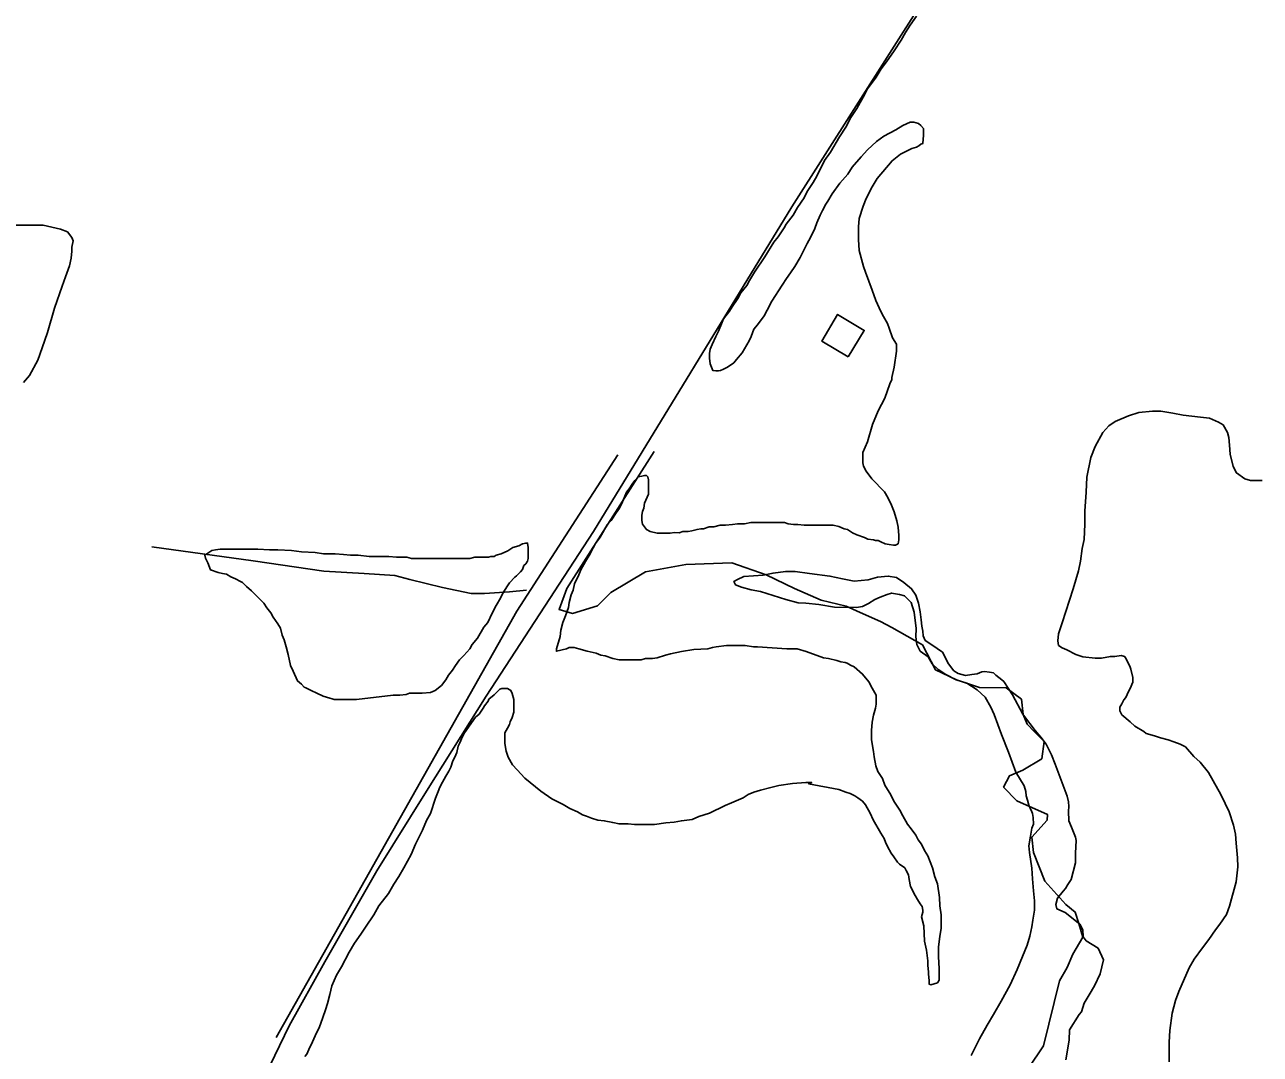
# Model space of a CAD drawing. Extents: x 3271442 to 3309282, y 752266 to 777610.
# Drawn here: x 3303830 to 3305424, y 764780 to 766109 of the extents above; entities that cross this region are included whole.
import ezdxf

# ---------------------------------------------------------------- set-up
doc = ezdxf.new("R2010")
doc.units = 0
for name, color, linetype in [('V-BLDG-OTLN', 7, 'Continuous'), ('V-ROAD-CNTR', 7, 'Continuous'), ('V-SITE-VEGE', 7, 'Continuous'), ('V-TOPO-SHOR', 7, 'Continuous')]:
    doc.layers.add(name, color=color, linetype=linetype)

msp = doc.modelspace()

# ---------------------------------------------------------------- linework, layer by layer
at = {"layer": 'V-BLDG-OTLN'}
msp.add_lwpolyline([(3304892.1, 765680.4), (3304912.6, 765714.7), (3304878.3, 765735.2), (3304857.8, 765700.9)], close=True, dxfattribs=at)
at = {"layer": 'V-ROAD-CNTR'}
msp.add_lwpolyline([(3303815.2, 763980.1), (3303821.9, 763983.9), (3303837.4, 764035.9), (3303897.6, 764174.9), (3303984.7, 764377.7), (3304075.8, 764595.5), (3304128, 764728.1), (3304170.7, 764817.2), (3304216.9, 764899.8), (3304284, 765017.2), (3304348.2, 765120.2), (3304424.9, 765242.7), (3304563.5, 765455.2), (3304819.2, 765874.3), (3305028.3, 766202.7)], dxfattribs=at)
at = {"layer": 'V-SITE-VEGE'}
for points in [[(3304951.2, 766075.3), (3304960.3, 766089.4), (3304966.1, 766099.3), (3304971.9, 766108.5), (3304980.2, 766120)], [(3304914.4, 765789.6), (3304911.9, 765797.1), (3304906.2, 765817.8), (3304905.3, 765831.9), (3304905.4, 765848.5), (3304906.2, 765859.2), (3304911.2, 765875), (3304915.3, 765884.9), (3304922.8, 765899.8), (3304929.4, 765910.6), (3304948.5, 765933.7), (3304959.3, 765942), (3304974.2, 765949.4), (3304980, 765951.1), (3304983.3, 765952.7), (3304985.8, 765955.2), (3304988.3, 765956), (3304989.1, 765966.8), (3304989.1, 765975.1), (3304985.8, 765979.2), (3304982.5, 765981.7), (3304976.7, 765983.4), (3304971.8, 765983.4), (3304962.6, 765979.3), (3304953.5, 765973.5), (3304937.8, 765965.2), (3304928.7, 765958.6), (3304917.1, 765947.8), (3304908.8, 765938.7), (3304897.2, 765925.5), (3304891.4, 765916.4), (3304881.4, 765904.8), (3304871.4, 765890.7), (3304865.6, 765881.6), (3304863.2, 765877.5), (3304859, 765869.2), (3304855.7, 765863.4), (3304851.5, 765853.5), (3304849, 765846), (3304843.2, 765834.4), (3304839.1, 765827), (3304829.9, 765808.8), (3304823.3, 765797.2), (3304817.5, 765788.9), (3304812.5, 765781.5), (3304806.7, 765773.2), (3304793.5, 765752.5), (3304787.6, 765740.9), (3304783.5, 765733.5), (3304775.2, 765721.9), (3304770.2, 765716.1), (3304766.9, 765707), (3304764.4, 765701.2), (3304755.3, 765685.5), (3304747.8, 765677.2), (3304744.5, 765673), (3304736.2, 765667.3), (3304731.2, 765664.8), (3304727.1, 765663.1), (3304724.6, 765662.3), (3304721.3, 765662.3), (3304717.2, 765663.1), (3304713.9, 765671.4), (3304713, 765678.9), (3304713, 765684.7), (3304713.9, 765690.5), (3304716.4, 765696.3), (3304721.3, 765707), (3304724.7, 765713.7), (3304729.6, 765725.2), (3304731.3, 765729.4), (3304738.8, 765739.3), (3304742.1, 765745.1), (3304749.6, 765755.9), (3304753.7, 765763.3), (3304761.2, 765772.4), (3304764.5, 765779), (3304771.1, 765789.8), (3304784.4, 765809.7), (3304796, 765828.7), (3304801.8, 765835.3), (3304809.3, 765846.9), (3304811.8, 765851.9), (3304820.9, 765863.5), (3304826.7, 765873.4), (3304835, 765885.8), (3304839.2, 765894.1), (3304846.6, 765905.7), (3304851.6, 765913.9), (3304861.6, 765933.8), (3304869, 765944.6), (3304880.6, 765964.4), (3304888.9, 765976.9), (3304895.6, 765989.3), (3304903, 766000.9), (3304911.3, 766015.8), (3304917.1, 766026.5), (3304927.9, 766041.4), (3304934.6, 766052.2), (3304941.2, 766061.3), (3304951.2, 766075.3)], [(3303817, 765850.3), (3303853.4, 765850.3), (3303875.8, 765845.3), (3303884.9, 765842)], [(3303884.9, 765842), (3303890.6, 765834.5), (3303892.3, 765830.4), (3303890.6, 765822.1), (3303890.6, 765817.1), (3303889.8, 765808), (3303887.3, 765798.1), (3303882.3, 765784), (3303878.2, 765771.6), (3303868.2, 765743.4), (3303859.1, 765712), (3303852.4, 765692.1), (3303846.6, 765676.4), (3303835.8, 765656.5), (3303828.3, 765647.4)], [(3304547.1, 765405.7), (3304552.9, 765416.5), (3304557.9, 765424), (3304562.9, 765433.9), (3304566.2, 765439.7), (3304572, 765448), (3304581.1, 765463.7), (3304586.1, 765469.5), (3304592.7, 765479.4), (3304596.9, 765485.2), (3304601, 765493.5), (3304606, 765505.9), (3304609.3, 765510), (3304614.3, 765517.5), (3304616.8, 765520.8), (3304620.9, 765525.8), (3304625.9, 765526.6), (3304629.2, 765527.4), (3304631.7, 765527.4), (3304633.4, 765525.7), (3304634.2, 765521.6), (3304634.2, 765503.4), (3304629.2, 765491.8), (3304628.4, 765485.2), (3304626.7, 765481), (3304625.9, 765476.1), (3304625.8, 765469.4), (3304626.7, 765464.5), (3304631.6, 765457.8), (3304636.6, 765455.3), (3304645.7, 765452.8), (3304662.3, 765452.8), (3304668.1, 765453.7), (3304673.9, 765453.6), (3304678.8, 765455.3), (3304685.5, 765455.3), (3304690.4, 765456.1), (3304697.1, 765457.8), (3304702, 765458.6), (3304705.3, 765458.6), (3304712.8, 765461.1), (3304718.6, 765461.1), (3304726.9, 765463.5), (3304733.5, 765463.5), (3304742.6, 765464.3), (3304749.2, 765465.2), (3304758.4, 765465.2), (3304766.6, 765466.8), (3304809.7, 765466.8), (3304814.7, 765465.1), (3304821.3, 765464.3), (3304827.1, 765464.3), (3304835.4, 765463.4), (3304872.6, 765463.4), (3304880.1, 765461.7), (3304886.7, 765458.4), (3304890.9, 765457.6), (3304897.5, 765453.4), (3304903.3, 765450.9), (3304913.2, 765447.6), (3304917.4, 765445.1), (3304924.8, 765444.3), (3304927.3, 765443.4), (3304930.6, 765443.4), (3304933.9, 765441.8), (3304939.7, 765439.3), (3304944.7, 765438.5), (3304950.5, 765437.6), (3304953, 765437.6), (3304956.3, 765439.3), (3304957.1, 765444.2), (3304957.1, 765450), (3304956.3, 765460.8), (3304954.7, 765469.1), (3304951.4, 765480.7), (3304948, 765489), (3304943.1, 765498.9), (3304939, 765506.4), (3304922.4, 765523), (3304915, 765532.9), (3304911.7, 765539.5), (3304910.8, 765543.7), (3304910.8, 765556.9), (3304916.7, 765571), (3304923.3, 765593.4), (3304930.8, 765610.7), (3304939.1, 765627.3), (3304945.7, 765645.5), (3304948.2, 765651.3), (3304948.2, 765653.8), (3304951.5, 765667), (3304954.1, 765687.7), (3304954.1, 765696.8), (3304949.1, 765705.1), (3304945, 765717.6), (3304942.5, 765723.4), (3304937.5, 765732.5), (3304934.2, 765739.1), (3304927.6, 765753.2), (3304922.7, 765766.4), (3304914.4, 765789.6)], [(3305369.7, 765596.2), (3305358.1, 765601.2), (3305346.5, 765602.8), (3305324.2, 765605.4), (3305310.9, 765607.8), (3305295.2, 765610.4), (3305284.4, 765610.4), (3305267, 765608.7), (3305253.8, 765604.6), (3305236.4, 765597.2), (3305228.1, 765591.4), (3305220.6, 765583.1), (3305210.7, 765564.9), (3305204.9, 765550.8), (3305199.9, 765525.1), (3305199, 765506.1), (3305197.3, 765481.3), (3305197.3, 765464.7), (3305196.5, 765444.8), (3305194, 765433.2), (3305191.5, 765416.7), (3305189, 765404.2), (3305182.3, 765381.1), (3305168.2, 765337.2), (3305163.2, 765323.1), (3305162.4, 765314), (3305163.2, 765308.2), (3305168.2, 765304.9), (3305174, 765302.4), (3305185.5, 765296.6), (3305194.6, 765293.2), (3305210.4, 765291.6), (3305218.7, 765291.6), (3305230.3, 765294), (3305236.1, 765294), (3305244.3, 765294.9), (3305248.5, 765294), (3305250.1, 765291.5), (3305255.9, 765279.9), (3305256.7, 765277.4), (3305259.2, 765266.7), (3305259.2, 765260.9), (3305255.9, 765252.6), (3305253.4, 765248.5), (3305250.1, 765241), (3305247.6, 765237.7), (3305245.1, 765232.7), (3305242.6, 765228.6), (3305242.6, 765223.6), (3305245.1, 765218.7), (3305255.8, 765209.5), (3305261.6, 765203.7), (3305273.2, 765197.1), (3305276.5, 765194.6), (3305287.3, 765191.3), (3305294.8, 765188.8), (3305304.7, 765186.3), (3305312.1, 765183.8), (3305320.4, 765180.5), (3305327, 765177.2), (3305337.8, 765164.7), (3305346.1, 765157.3), (3305356.8, 765144), (3305362.6, 765133.2), (3305372.5, 765115.8), (3305378.3, 765104.2), (3305383.3, 765093.4), (3305389.1, 765076.1), (3305391.5, 765064.5), (3305392.3, 765052.9), (3305394, 765033.8), (3305394.8, 765022.2), (3305392.3, 765003.2), (3305384, 764971.7), (3305379.8, 764960.9), (3305371.5, 764948.5), (3305365.7, 764941.1), (3305357.4, 764928.7), (3305349.1, 764917.9), (3305338.3, 764903), (3305331.7, 764892.2), (3305318.4, 764861.6), (3305314.3, 764850), (3305310.1, 764833.5), (3305306.8, 764811.1), (3305305.9, 764796.2), (3305305.9, 764770.5)], [(3305426, 765520.8), (3305411.1, 765520.8), (3305403.6, 765523.3), (3305392.8, 765530.7), (3305388.7, 765539), (3305384.6, 765554.8), (3305383.8, 765566.4), (3305383, 765576.3), (3305381.3, 765582.9), (3305375.5, 765592.9), (3305369.7, 765596.2)], [(3304313.4, 765244), (3304305.2, 765244), (3304257.9, 765238.3), (3304229, 765238.3), (3304226.5, 765239.1), (3304223.2, 765240), (3304214.9, 765242.5), (3304206.6, 765246.6), (3304199.2, 765249.9), (3304192.5, 765253.2), (3304190, 765254.1), (3304186.7, 765258.2), (3304181.8, 765262.4), (3304176, 765274.8), (3304172.7, 765282.3), (3304169.4, 765296.3), (3304166.9, 765306.3), (3304164.4, 765315.4), (3304162, 765321.2), (3304159.5, 765330.3), (3304156.2, 765336.1), (3304150.4, 765344.4), (3304147.1, 765350.2), (3304142.1, 765356.8), (3304138, 765362.6), (3304122.3, 765378.4), (3304115.6, 765384.2), (3304110.7, 765389.2), (3304108.2, 765390.8), (3304101.6, 765394.1), (3304095.8, 765396.6), (3304090, 765399.9), (3304085, 765400.8), (3304079.2, 765402.4), (3304069.3, 765405.8), (3304066, 765414.9), (3304062.7, 765420.7), (3304061.9, 765424.8), (3304071, 765430.6), (3304075.9, 765431.4), (3304081.7, 765432.3), (3304130.6, 765432.2), (3304145.5, 765431.4), (3304156.3, 765431.3), (3304173.7, 765430.5), (3304186.9, 765428.8), (3304204.3, 765428), (3304215.1, 765426.3), (3304230, 765426.3), (3304240.8, 765425.5), (3304249.9, 765424.6), (3304259.8, 765424.6), (3304273.9, 765422.9), (3304299.6, 765422.9), (3304309.5, 765422.1), (3304322.7, 765422.1), (3304328.5, 765420.4), (3304403.9, 765420.3), (3304410.5, 765422), (3304427.9, 765422), (3304431.2, 765422.8), (3304435.4, 765422.8), (3304437.9, 765424.4), (3304444.5, 765426.1), (3304452.8, 765430.2), (3304459.4, 765434.3), (3304466.9, 765436.8), (3304471.8, 765439.3), (3304476, 765440.1), (3304478.5, 765440.1), (3304479.3, 765434.3), (3304479.3, 765428.5), (3304479.3, 765420.2), (3304478.4, 765416.9), (3304476, 765413.6), (3304473.5, 765411.1), (3304471.8, 765406.2), (3304469.3, 765402.9), (3304464.3, 765397.9), (3304461.9, 765396.2), (3304455.2, 765388.8), (3304446.9, 765376.4), (3304443.6, 765368.9), (3304437.8, 765359.8), (3304432.8, 765349.9), (3304427, 765337.5), (3304422, 765331.7), (3304413.7, 765317.6), (3304407.1, 765309.3), (3304403.8, 765303.5), (3304396.3, 765295.3), (3304390.5, 765289.5), (3304385.5, 765282), (3304381.4, 765276.2), (3304376.4, 765269.6), (3304373.1, 765263.8), (3304367.3, 765256.4), (3304359, 765249.8), (3304353.2, 765247.3)], [(3304989.7, 764946.4), (3304990.5, 764926.6), (3304993, 764915), (3304994.6, 764900.9), (3304994.6, 764895.1), (3304995.4, 764886.8), (3304995.4, 764884.3), (3304996.3, 764875.2), (3304996.3, 764871.1), (3304998.7, 764870.2), (3305007, 764872.7), (3305009.5, 764876), (3305009.5, 764890.9), (3305008.7, 764906.7), (3305008.7, 764919.1), (3305010.4, 764932.3), (3305012.1, 764943.1), (3305012.1, 764960.5), (3305010.4, 764972.1), (3305009.6, 764982.9), (3305007.2, 765000.3), (3305003.9, 765009.4), (3305000.6, 765021), (3304994.8, 765036.7), (3304990.6, 765043.3), (3304986.5, 765051.6), (3304982.4, 765057.4), (3304979.1, 765063.2), (3304973.3, 765071.5), (3304968.3, 765077.3), (3304962.5, 765088.1), (3304958.4, 765095.6), (3304951, 765107.2), (3304946.8, 765115.4), (3304939.4, 765127.9), (3304936.1, 765136.2), (3304930.3, 765145.3), (3304927.8, 765152.7), (3304925.3, 765164.3), (3304924.5, 765171), (3304922.9, 765180.9), (3304922.1, 765186.7), (3304922.1, 765198.3), (3304922.9, 765209.1), (3304924.6, 765218.2), (3304927.1, 765227.3), (3304927.9, 765232.2), (3304927.9, 765243.8), (3304923, 765253), (3304918.8, 765261.2), (3304910.5, 765271.2), (3304899.8, 765280.3), (3304894.8, 765282.8), (3304890.7, 765285.3), (3304888.2, 765286.1), (3304882.4, 765287), (3304877.4, 765288.6), (3304866.7, 765291.1), (3304860, 765291.9), (3304837.7, 765300.3), (3304826.1, 765303.6), (3304812.9, 765303.6), (3304774.8, 765306.1), (3304769.8, 765306.1), (3304759, 765307.8), (3304753.2, 765307.8), (3304735, 765307.8), (3304721.7, 765306.2), (3304716.8, 765305.3), (3304711, 765303.7), (3304692.8, 765302.9), (3304677, 765300.4), (3304662.9, 765297.1), (3304656.3, 765295.5), (3304645.5, 765292.2), (3304639.7, 765291.4), (3304630.6, 765291.4), (3304624.8, 765289.7), (3304596.7, 765289.7), (3304588.4, 765291.4), (3304578.5, 765294.7), (3304572.7, 765295.6), (3304566.9, 765298.1), (3304555.3, 765300.6), (3304544.5, 765303.9), (3304538.7, 765305.5), (3304532.1, 765305.5), (3304528.8, 765303.9), (3304515.5, 765300.6), (3304515.5, 765303.9), (3304520.5, 765319.6), (3304521.3, 765327.9), (3304523.8, 765337.9), (3304527.2, 765346.1), (3304531.3, 765356.9), (3304532.1, 765363.5), (3304534.6, 765373.5), (3304537.1, 765379.3), (3304538.8, 765387.5), (3304544.6, 765399.1), (3304547.1, 765405.7)], [(3304757.5, 765397.2), (3304749.1, 765393.2), (3304744.4, 765390.4), (3304746.6, 765386.1), (3304754.5, 765383.4), (3304767, 765379.9), (3304778.8, 765377.9), (3304811.4, 765367.3), (3304827.5, 765363.2), (3304837.5, 765362.6), (3304853.9, 765360.9), (3304874.4, 765357.4), (3304902.6, 765357), (3304910.5, 765358.4), (3304918, 765362), (3304926.3, 765367.3), (3304933.3, 765370.3), (3304942.1, 765373.7), (3304947.9, 765375.6), (3304958, 765373.9), (3304964.7, 765372.1), (3304973.2, 765363.3), (3304976.9, 765351.2), (3304979.5, 765329.9), (3304979.3, 765319.2), (3304980.4, 765309.2), (3304984.9, 765300.8), (3304995, 765293.4), (3305000.3, 765284.3), (3305008, 765276.9), (3305018, 765270.6), (3305031.4, 765263.8), (3305045.1, 765259.6), (3305058.2, 765250.8), (3305068.9, 765241.3), (3305075.8, 765228.6), (3305080.4, 765219.1), (3305089.6, 765193.1), (3305098.9, 765170.4), (3305108.1, 765144.4), (3305118.9, 765127.1), (3305121, 765119.6), (3305121.5, 765114.1), (3305123.2, 765108.6), (3305125.1, 765101.8), (3305126.9, 765098.1), (3305128.7, 765093.4), (3305129.9, 765091), (3305130.8, 765086), (3305130.9, 765077.5), (3305128.7, 765072.1), (3305127.1, 765061.8), (3305124.9, 765049.3), (3305125.7, 765040.9), (3305128.9, 765020.7), (3305129.8, 765006.9), (3305131.2, 764991.6), (3305132.2, 764978.4), (3305132.3, 764966.6), (3305130.3, 764953.5), (3305128.8, 764944.9), (3305126.1, 764932.7), (3305122.7, 764921.3), (3305117, 764906.6), (3305110, 764890), (3305100.9, 764869.9), (3305089.2, 764848.9), (3305079.6, 764832), (3305071.3, 764818), (3305061.4, 764800.6), (3305050.8, 764778.9)], [(3305172.9, 764773.2), (3305177.1, 764798.6), (3305177.3, 764811.8), (3305190.1, 764831.7), (3305192.8, 764835.3), (3305196.2, 764846.4), (3305202.9, 764857), (3305209.7, 764868.8), (3305217.2, 764884.3), (3305221.3, 764902.5), (3305214.4, 764917.2), (3305198.8, 764927), (3305195.2, 764932), (3305194.7, 764940.9), (3305190.7, 764948.5), (3305171.8, 764963.6), (3305161, 764968.3), (3305159.8, 764973.8), (3305162.2, 764982.1), (3305169.4, 764991), (3305172.4, 764994.3), (3305175.5, 764999.6), (3305179.8, 765006.1), (3305185.2, 765027.7), (3305185.4, 765034), (3305185.4, 765040), (3305186, 765056.4), (3305185.3, 765060.7), (3305179.9, 765073.5), (3305176.6, 765081.8), (3305176.3, 765094), (3305176.7, 765100.2), (3305176.3, 765106.1), (3305174.4, 765113.6), (3305170.5, 765123.9), (3305159.1, 765155), (3305154.2, 765167.1), (3305147.3, 765180.6), (3305140.7, 765189.8), (3305133.2, 765198.1), (3305126.2, 765207.3), (3305117.4, 765219.6), (3305104, 765244.4), (3305092.7, 765261.4), (3305090.2, 765263.6), (3305082.6, 765269.6), (3305079.3, 765272.8), (3305074.1, 765273.8), (3305067.8, 765274.3), (3305064.6, 765274), (3305058.2, 765271.6), (3305051.4, 765270.4), (3305043.3, 765269.4), (3305033.9, 765271.7), (3305028.2, 765275.4), (3305021.3, 765284.2), (3305013.5, 765299.2), (3304999.7, 765308.7), (3304991.5, 765314.6), (3304988.9, 765320.6), (3304988.3, 765326.5), (3304987.2, 765333), (3304986.2, 765341.1), (3304984.7, 765351.6), (3304982.5, 765362.5), (3304979.2, 765373.1), (3304973.7, 765381.3), (3304963.6, 765389.5), (3304954.1, 765395.8), (3304943.7, 765397.7), (3304929.8, 765396.3), (3304917.7, 765392.9), (3304899.8, 765391), (3304884.8, 765393.9), (3304868.4, 765397.6), (3304842.1, 765400.8), (3304823.7, 765403.5), (3304811.1, 765403.4), (3304795, 765401.4), (3304782.1, 765398.9), (3304757.5, 765397.2)], [(3304362.9, 765119.4), (3304365.4, 765125.2), (3304368.7, 765131.8), (3304372.9, 765139.2), (3304377, 765145.9), (3304379.5, 765150.8), (3304382, 765159.1), (3304384.5, 765164.1), (3304387, 765169.9), (3304388.7, 765178.2), (3304391.2, 765182.3), (3304394.5, 765190.6), (3304397, 765195.5), (3304411.1, 765215.4), (3304416, 765219.5), (3304421, 765227), (3304422.7, 765230.3), (3304427.7, 765236.1), (3304428.5, 765238.6), (3304435.1, 765244.4), (3304442.6, 765251.8), (3304445.1, 765252.6), (3304452.5, 765252.6), (3304456.7, 765250.1), (3304458.3, 765246), (3304460.8, 765238.5), (3304460.8, 765222), (3304458.3, 765215.3), (3304455.8, 765209.6), (3304455, 765206.2), (3304452.5, 765201.3), (3304449.1, 765195.5), (3304449.1, 765181.4), (3304450.8, 765171.5), (3304453.3, 765164), (3304459, 765154.1), (3304464.8, 765147.4), (3304474.8, 765136.6), (3304495.4, 765120.1), (3304509.5, 765110.1), (3304524.4, 765102.6), (3304532.7, 765097.7), (3304542.6, 765093.5), (3304549.3, 765089.4), (3304554.2, 765087.7), (3304560.8, 765085.2), (3304569.1, 765082.7), (3304577.4, 765081.9), (3304588.2, 765079.4), (3304596.4, 765077.7), (3304608, 765077.7), (3304616.3, 765076.9), (3304642, 765076.8), (3304656.9, 765079.3), (3304667.7, 765080.1), (3304676.8, 765081.8), (3304690.9, 765083.4), (3304699.2, 765087.5), (3304713.2, 765091.7), (3304733.1, 765101.6), (3304741.4, 765104.9), (3304756.3, 765111.5), (3304763, 765115.6), (3304770.4, 765118.9), (3304778.7, 765121.4), (3304792, 765124.7), (3304802.7, 765127.2), (3304820.1, 765129.7), (3304837.5, 765131.3), (3304845, 765131.3), (3304840.8, 765129.6), (3304879.7, 765122.1), (3304888.9, 765118.8), (3304894.6, 765117.2), (3304900.4, 765113.8), (3304904.6, 765111.3), (3304910.4, 765107.2), (3304914.5, 765102.2), (3304920.3, 765091.5), (3304924.4, 765083.2), (3304934.3, 765065.8), (3304938.5, 765059.1), (3304940.1, 765054.2), (3304942.6, 765048.4), (3304947.6, 765040.1), (3304950.9, 765035.1), (3304955.8, 765028.5), (3304958.3, 765026), (3304964.9, 765021), (3304966.6, 765017.7), (3304969.9, 765011.9), (3304970.7, 765006.1), (3304972.4, 764997), (3304978.2, 764985.4), (3304981.5, 764980.4), (3304984.8, 764974.6), (3304987.3, 764971.3), (3304988.1, 764966.3), (3304988.1, 764963.8), (3304986.4, 764958), (3304989.7, 764946.4)], [(3304353.2, 765247.3), (3304342.4, 765246.5), (3304325.9, 765246.5), (3304321.7, 765244.8), (3304313.4, 765244)], [(3304191.1, 764777.5), (3304193.6, 764780.8), (3304196.1, 764786.6), (3304201.1, 764796.5), (3304206.1, 764808.1), (3304209.4, 764814.8), (3304214.4, 764828), (3304217.7, 764837.9), (3304220.2, 764846.2), (3304223.5, 764857.8), (3304226, 764868.6), (3304231.8, 764882.6), (3304238.5, 764893.4), (3304248.4, 764912.4), (3304255.1, 764924), (3304263.4, 764935.6), (3304269.2, 764944.7), (3304279.9, 764960.4), (3304286.6, 764972), (3304299, 764987.8), (3304305.7, 765000.2), (3304312.3, 765010.1), (3304318.9, 765020.9), (3304328.1, 765038.2), (3304333.9, 765051.5), (3304343, 765069.7), (3304348, 765082.1), (3304353, 765091.2), (3304359.6, 765111.1), (3304362.9, 765119.4)]]:
    msp.add_lwpolyline(points, dxfattribs=at)
at = {"layer": 'V-TOPO-SHOR'}
for points in [[(3304154, 764802.1), (3304464.7, 765352.5), (3304594.7, 765553.9)], [(3304641.6, 765558.5), (3304529.1, 765381.6), (3304519, 765354.6), (3304536.2, 765349.5), (3304568.4, 765359.1), (3304585.8, 765376.2), (3304630.5, 765403), (3304682.4, 765412.5), (3304741.7, 765414.5), (3304786, 765399.3), (3304822.9, 765381.7), (3304857.3, 765366.6), (3304889.4, 765358.9), (3304911.5, 765348.9), (3304933.6, 765338.8), (3304948.4, 765331.3), (3304987.7, 765308.7), (3305004.7, 765276.5), (3305031.8, 765263.9), (3305061.3, 765253.8), (3305095.9, 765253.5), (3305115.5, 765238.6), (3305117.8, 765218.8), (3305122.7, 765206.4), (3305132.4, 765196.4), (3305144.7, 765184), (3305142, 765161.8), (3305117.2, 765147.2), (3305099.9, 765139.9), (3305092.4, 765125.2), (3305109.5, 765107.7), (3305148.9, 765090.1), (3305148.8, 765082.7), (3305128.9, 765060.7), (3305131.2, 765040.9), (3305145.7, 765003.8), (3305172.6, 764973.9), (3305184.8, 764963.9), (3305189.7, 764949.1), (3305194.5, 764931.8), (3305181.9, 764909.6), (3305174.4, 764892.4), (3305164.4, 764875.2), (3305143.9, 764791.4), (3305066.4, 764676)], [(3303993.8, 765435.4), (3304124.5, 765417.1), (3304215.7, 765404), (3304267.5, 765401.1), (3304307, 765398.3), (3304326.7, 765393.2), (3304368.6, 765383), (3304405.6, 765375.3), (3304422.9, 765375.1), (3304455, 765377.3), (3304477.2, 765379.6)]]:
    msp.add_lwpolyline(points, dxfattribs=at)

doc.saveas('drawing.dxf')
